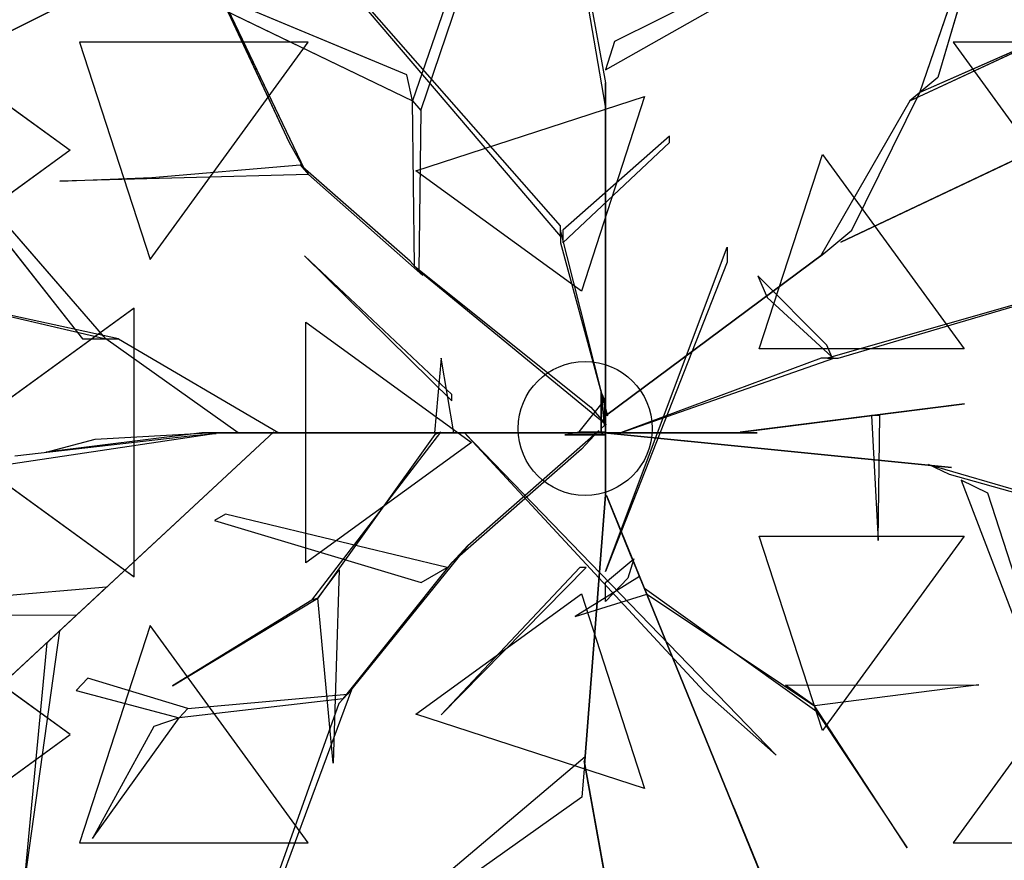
# Model space of a CAD drawing. Extents: x 22936 to 50368, y -4877 to 31080.
# Tile 529 of 601: x 49183 to 49376, y 6084 to 6248. Entities that reach past the tile are written whole.
import ezdxf

# ---------------------------------------------------------------- set-up
doc = ezdxf.new("R2010")
doc.units = 0
doc.layers.get('0').update_dxf_attribs({"linetype": 'CONTINUOUS'})
for name, color, linetype in [('00_TRACE_ARBRE', 3, 'CONTINUOUS'), ('00_TRACE_RDC', 241, 'CONTINUOUS'), ('08_AMENAGEMENTS_EXTERIEURS', 253, 'CONTINUOUS'), ('09_VEGETATION', 134, 'CONTINUOUS')]:
    doc.layers.add(name, color=color, linetype=linetype)

# ---------------------------------------------------------------- blocks, each defined once
blk = doc.blocks.new('TREE_GEOMETRIC_ROUND')
at = {"color": 7}
for p, q in [((659.8, 629.4, 4074.4), (845.8, 1171, 4367.3)), ((845.8, 1171, 4367.3), (695.2, 658.9, 4126.7)), ((-35.6, 1083.8, 3300.2), (43.9, 648.6, 2772)), ((-664.3, 1074, 5052.5), (-43.9, 347.3, 3886.1)), ((-43.9, 368.2, 3797.1), (-664.3, 1074, 5042)), ((43.9, 602.6, 2829.5), (-35.6, 1071.2, 3326.4)), ((-804.6, 1020.4, 3023), (-546, 478.3, 3253.2)), ((-575, 530.8, 3253.2), (-804.6, 1020.4, 3023)), ((-204.6, 990.2, 4205.1), (-334, 613, 3577.5)), ((-317.6, 594, 3608.8), (-191.1, 969.2, 4205.1)), ((-345.2, 664.2, 3650.7), (-1035.9, 952.1, 3577.5)), ((-1035.9, 952.1, 3577.5), (-334, 613, 3577.5)), ((440.3, 918.1, 4074.4), (61.4, 729.6, 2965.5)), ((43.9, 673.7, 2892.3), (432.8, 894.1, 4074.4)), ((504.8, 335.9, 3415.3), (1641.7, 875.3, 3593.2)), ((1641.7, 875.3, 3593.2), (504.8, 335.9, 3357.8)), ((640.5, 613.4, 4105.7), (950.7, 757.4, 4806.6)), ((950.7, 757.4, 4806.6), (659.8, 629.4, 4074.4)), ((-538.8, 728.2, 2392.4), (-987, 728.2, 2682.5)), ((-987, 728.2, 2682.5), (-848.5, 302, 2392.4)), ((-848.5, 302, 2392.4), (-538.8, 728.2, 2392.4)), ((61.4, 729.6, 2965.5), (43.9, 673.7, 2892.3)), ((725, 728.2, 5468.4), (1034.7, 302, 5468.4)), ((1173.2, 728.2, 5178.3), (725, 728.2, 5468.4)), ((-1424.8, 711.3, 4367.3), (-981.2, 146.5, 4126.7)), ((-935.2, 146.5, 4074.4), (-1424.8, 711.3, 4367.3)), ((-1225.9, 676.5, 4958.5), (-1005.2, 516.2, 5283)), ((-334, 613, 3577.5), (-345.2, 664.2, 3650.7)), ((695.2, 658.9, 4126.7), (659.8, 629.4, 4074.4)), ((43.9, 648.6, 2772), (43.9, 602.6, 2829.5)), ((43.9, 8.4, 1966.5), (43.9, 648.6, 2772)), ((-327.8, 475.9, 5644.3), (120.7, 621.6, 5644.3)), ((120.7, 621.6, 5644.3), (-3.3, 240.2, 5736.5)), ((526.6, 359.6, 3415.3), (659.8, 629.4, 4074.4)), ((659.8, 629.4, 4074.4), (640.5, 613.4, 4105.7)), ((-330.3, 289.4, 3300.2), (-334, 613, 3577.5)), ((-334, 613, 3577.5), (-317.6, 594, 3608.8)), ((43.9, 602.6, 2829.5), (43.9, -41.8, 1966.5)), ((640.5, 613.4, 4105.7), (465.5, 308.8, 3415.3)), ((-317.6, 594, 3608.8), (-322, 279.9, 3326.4)), ((169.5, 544, 4498), (-39.8, 359.9, 3797.1)), ((169.5, 531.4, 4498), (169.5, 544, 4498)), ((-546, 478.3, 3253.2), (-575, 530.8, 3253.2)), ((-39.8, 334.8, 3870.4), (169.5, 531.4, 4498)), ((-1005.2, 516.2, 5283), (-1319.9, 287.5, 5031.1)), ((345.4, 126.8, 5736.5), (469.4, 508.3, 5644.3)), ((469.4, 508.3, 5644.3), (746.6, 126.8, 5644.3)), ((-844.8, 462.9, 3300.2), (-554.3, 487.8, 3300.2)), ((-554.3, 487.8, 3300.2), (-537.8, 468.9, 3242.7)), ((-338.5, 298.9, 3315.9), (-554.3, 487.8, 3300.2)), ((-537.8, 468.9, 3242.7), (-1025.3, 456, 3284.6)), ((-537.8, 468.9, 3242.7), (-313.8, 270.5, 3242.7)), ((-3.3, 240.2, 5736.5), (-327.8, 475.9, 5644.3)), ((-1025.3, 456, 3284.6), (-844.8, 462.9, 3300.2)), ((-43.9, 347.3, 3886.1), (-43.9, 368.2, 3797.1)), ((-43.9, 359.9, 3797.1), (-43.9, 334.8, 3870.4)), ((48.1, -4.2, 2364), (-43.9, 359.9, 3797.1)), ((-39.8, 359.9, 3797.1), (-39.8, 334.8, 3870.4)), ((471.9, 314.1, 3415.3), (526.6, 359.6, 3415.3)), ((-43.9, 334.8, 3870.4), (48.1, -4.2, 2510.4)), ((504.8, 335.9, 3357.8), (504.8, 335.9, 3415.3)), ((-546.1, 309.6, 5523.2), (-257.3, 25.1, 4895.5)), ((-257.3, 37.7, 5010.6), (-546.1, 309.6, 5523.2)), ((43.9, -309.6, 4440.5), (282.4, 326.4, 5654)), ((43.9, -4.2, 2510.4), (471.9, 314.1, 3357.8)), ((471.9, 314.1, 3415.3), (43.9, -4.2, 2583.7)), ((282.4, 326.4, 5654), (282.4, 297.1, 5491.8)), ((465.5, 308.8, 3415.3), (471.9, 314.1, 3415.3)), ((471.9, 314.1, 3357.8), (471.9, 314.1, 3415.3)), ((1223.9, 322.2, 5052.5), (479.1, 108.8, 3886.1)), ((500, 108.8, 3797.1), (1223.9, 322.2, 5042)), ((-313.8, 270.5, 3242.7), (-338.5, 298.9, 3315.9)), ((-322, 279.9, 3326.4), (-330.3, 289.4, 3300.2)), ((-330.3, 289.4, 3300.2), (15, 12.8, 2772)), ((282.4, 297.1, 5491.8), (43.9, -309.6, 4513.7)), ((45.1, -22, 2829.5), (-322, 279.9, 3326.4)), ((342.6, 270.2, 4498), (360.8, 227.9, 4498)), ((477.9, 134.4, 3870.4), (342.6, 270.2, 4498)), ((-910.1, 146.5, 4105.7), (-1274.1, 226, 4806.6)), ((-1274.1, 226, 4806.6), (-935.2, 146.5, 4074.4)), ((360.8, 227.9, 4498), (487.8, 111.3, 3797.1)), ((-879.4, 207, 5468.4), (-1242, -56.5, 5178.3)), ((-879.4, -319.9, 5468.4), (-879.4, 207, 5468.4)), ((-543.3, -292.3, 5644.3), (-543.3, 179.3, 5644.3)), ((-543.3, 179.3, 5644.3), (-218.8, -56.5, 5736.5)), ((-981.2, 146.5, 4126.7), (-935.2, 146.5, 4074.4)), ((-935.2, 146.5, 4074.4), (-910.1, 146.5, 4105.7)), ((-675.8, -37.7, 3415.3), (-935.2, 146.5, 4074.4)), ((-910.1, 146.5, 4105.7), (-596.3, -37.7, 3415.3)), ((746.6, 126.8, 5644.3), (345.4, 126.8, 5736.5)), ((487.8, 111.3, 3797.1), (477.9, 134.4, 3870.4)), ((-278.3, 108.8, 5612.1), (-290.8, -37.7, 4456.2)), ((-253.2, -37.7, 4456.2), (-278.3, 108.8, 5612.1)), ((73.2, -37.7, 2364), (491.7, 108.8, 3797.1)), ((466.6, 108.8, 3870.4), (73.2, -37.7, 2510.4)), ((491.7, 108.8, 3797.1), (466.6, 108.8, 3870.4)), ((479.1, 108.8, 3886.1), (500, 108.8, 3797.1)), ((35.6, -29.3), (35.6, 41.8)), ((35.6, 41.8), (35.6, 20.9, 1893.2)), ((35.6, 41.8), (42, 27.1, 2791.2)), ((-257.3, 25.1, 4895.5), (-257.3, 37.7, 5010.6)), ((42, 27.1, 2791.2), (-8.3, -35.6, 2791.2)), ((35.6, 20.9, 1893.2), (35.6, -29.3, 1893.2)), ((35.6, -37.7, 1966.5), (35.6, 20.9, 1893.2)), ((35.6, 20.9, 1893.2), (35.6, -16.7, 2437.2)), ((42, 27.1, 2791.2), (42, -23.1, 2791.2)), ((747.6, 19.4, 5507.5), (307.6, -36.3, 4586.9)), ((340.8, -32.1, 4498), (747.6, 19.4, 5507.5)), ((15, 12.8, 2772), (45.1, -22, 2829.5)), ((43.9, -4.2, 2510.4), (43.9, 16.7, 2039.7)), ((43.9, 16.7, 2039.7), (43.9, -41.8, 1966.5)), ((43.9, -41.8, 1966.5), (43.9, 8.4, 1966.5)), ((35.6, -16.7, 2437.2), (35.6, -37.7, 1966.5)), ((43.9, -62.8, 2437.2), (43.9, -4.2, 2510.4)), ((43.9, -4.2, 2510.4), (43.9, -159, 3007.3)), ((43.9, -4.2, 2583.7), (43.9, -4.2, 2510.4)), ((48.1, -4.2, 2510.4), (48.1, -4.2, 2364)), ((581.4, -3.9, 5214.6), (565.4, -3.9, 5099.5)), ((565.4, -3.9, 5099.5), (578, -248.8, 5549.4)), ((578, -248.8, 5549.4), (581.4, -3.9, 5214.6)), ((-605.7, -35.6, 3415.3), (-1326.3, -704.7, 3593.2)), ((-1326.3, -704.7, 3593.2), (-605.7, -35.6, 3357.8)), ((-746.9, -37.7, 4335.9), (-1052.4, -75.3, 5099.5)), ((-956.1, -50.2, 4937.4), (-734.4, -37.7, 4383)), ((-746.9, -37.7, 4335.9), (-232.2, -37.7, 3839)), ((-734.4, -37.7, 4383), (-746.9, -37.7, 4335.9)), ((-207.1, -37.7, 3886.1), (-734.4, -37.7, 4383)), ((-604.6, -37.7, 3415.3), (-675.8, -37.7, 3415.3)), ((-605.7, -35.6, 3357.8), (-605.7, -35.6, 3415.3)), ((-604.6, -37.7, 3357.8), (-604.6, -37.7, 3415.3)), ((-81.6, -37.7, 2934.1), (-604.6, -37.7, 3357.8)), ((-604.6, -37.7, 3415.3), (-81.6, -37.7, 3007.3)), ((-596.3, -37.7, 3415.3), (-604.6, -37.7, 3415.3)), ((-531.7, -365.8, 4848.5), (-278.5, -36.2, 4456.2)), ((-290.8, -37.7, 4456.2), (-253.2, -37.7, 4456.2)), ((-244.8, -37.7, 3959.3), (-290.8, -37.7, 4456.2)), ((-278.5, -36.2, 4456.2), (-290.3, -40.6, 4571.3)), ((-253.2, -37.7, 4456.2), (-207.1, -37.7, 3886.1)), ((-207.1, -37.7, 3886.1), (-244.8, -37.7, 3959.3)), ((-140.2, -37.7, 3064.9), (-232.2, -37.7, 3839)), ((-232.2, -37.7, 3839), (-207.1, -37.7, 3886.1)), ((-232.2, -37.7, 4440.5), (378.7, -669.5, 5654)), ((236.4, -544, 5491.8), (-232.2, -37.7, 4513.7)), ((-232.2, -37.7, 4513.7), (-232.2, -37.7, 4440.5)), ((-225.6, -258.5, 2358.4), (31.1, -33, 1966.5)), ((-207.1, -37.7, 3886.1), (-81.6, -37.7, 3007.3)), ((-81.6, -37.7, 3007.3), (-140.2, -37.7, 3064.9)), ((-81.6, -37.7, 3007.3), (-81.6, -37.7, 2934.1)), ((73.2, -37.7, 2510.4), (-81.6, -37.7, 3007.3)), ((-81.6, -37.7, 2934.1), (14.6, -37.7, 2437.2)), ((-35.6, -41.8), (-8.3, -35.6, 2791.2)), ((-8.3, -35.6, 2791.2), (42, -35.6, 2791.2)), ((31.1, -33, 1966.5), (-3.2, -69.7, 1966.5)), ((35.6, -37.7, 1966.5), (14.6, -37.7, 2437.2)), ((14.6, -37.7, 2437.2), (73.2, -37.7, 2510.4)), ((35.1, -36.7, 1966.5), (85, -41.7, 1966.5)), ((676.3, -100.8, 2829.5), (35.1, -36.7, 1966.5)), ((42, -23.1, 2791.2), (35.6, -29.3)), ((35.6, -29.3, 1893.2), (35.6, -29.3)), ((42, -35.6, 2791.2), (35.6, -41.8)), ((94.1, -37.7, 2039.7), (35.6, -37.7, 1966.5)), ((73.2, -37.7, 2510.4), (73.2, -37.7, 2364)), ((73.2, -37.7, 2510.4), (94.1, -37.7, 2039.7)), ((85.8, -37.7, 5481.4), (295, -37.7, 4498)), ((85.8, -37.7, 5669.7), (85.8, -37.7, 5481.4)), ((341, -37.7, 4498), (85.8, -37.7, 5669.7)), ((295, -37.7, 4498), (341, -37.7, 4498)), ((307.6, -36.3, 4586.9), (340.8, -32.1, 4498)), ((-719.1, -39, 4325.4), (-1364, -135.5, 4586.9)), ((-1242, -56.5, 5178.3), (-879.4, -319.9, 5468.4)), ((-1113.8, -82.4, 4555.6), (-765, -42.5, 4398.6)), ((-1052.4, -75.3, 5099.5), (-956.1, -50.2, 4937.4)), ((-765, -42.5, 4398.6), (-719.1, -39, 4325.4)), ((-218.8, -56.5, 5736.5), (-543.3, -292.3, 5644.3)), ((-290.3, -40.6, 4571.3), (-519.9, -361.5, 4906)), ((-35.6, -41.8), (-14.6, -41.8, 1893.2)), ((35.6, -41.8), (-35.6, -41.8)), ((-14.6, -41.8, 1893.2), (-35.6, -41.8, 2364)), ((-35.6, -41.8, 2364), (23, -41.8, 2437.2)), ((-14.6, -41.8, 1893.2), (35.6, -41.8, 1893.2)), ((43.9, -41.8, 1966.5), (-14.6, -41.8, 1893.2)), ((23, -41.8, 2437.2), (43.9, -41.8, 1966.5)), ((35.6, -41.8, 1893.2), (35.6, -41.8)), ((43.9, -41.8, 1966.5), (43.9, -62.8, 2437.2)), ((85, -41.7, 1966.5), (722.1, -105.4, 2772)), ((-3.2, -69.7, 1966.5), (-257, -292.1, 2300.8)), ((43.9, -159, 2934.1), (43.9, -62.8, 2437.2)), ((722.1, -105.4, 2772), (676.3, -100.8, 2829.5)), ((718.1, -119.5, 2772), (676.7, -99.4, 2829.5)), ((676.7, -99.4, 2829.5), (1132.9, -232.9, 3326.4)), ((1144.2, -238.3, 3300.2), (718.1, -119.5, 2772)), ((740.6, -130.5, 2892.3), (900.6, -547.9, 4074.4)), ((793.3, -156.1, 2965.5), (740.6, -130.5, 2892.3)), ((43.9, -159, 2934.1), (3.3, -680.5, 3357.8)), ((3.3, -680.5, 3415.3), (43.9, -159, 3007.3)), ((43.9, -159, 3007.3), (43.9, -159, 2934.1)), ((93.2, -276.5, 3886.1), (45.8, -160.3, 3007.3)), ((45.8, -160.3, 3007.3), (68, -214.5, 3064.9)), ((923.2, -558.9, 4074.4), (793.3, -156.1, 2965.5)), ((-700.7, -197, 3117.4), (-722.5, -209.4, 3117.4)), ((-722.5, -209.4, 3117.4), (-317.1, -330.7, 2494.4)), ((-266.1, -301.8, 2421.1), (-700.7, -197, 3117.4)), ((68, -214.5, 3064.9), (102.7, -299.8, 3839)), ((345.4, -239.8, 5736.5), (746.6, -239.8, 5644.3)), ((469.4, -621.3, 5644.3), (345.4, -239.8, 5736.5)), ((746.6, -239.8, 5644.3), (469.4, -621.3, 5644.3)), ((-225.6, -258.5, 2358.4), (-461.5, -550, 2855.3)), ((-257, -292.1, 2300.8), (-225.6, -258.5, 2358.4)), ((43.9, -330.6, 4456.2), (99.4, -284.5, 3886.1)), ((99.4, -284.5, 3886.1), (87.5, -322.2, 3959.3)), ((102.7, -299.8, 3839), (93.2, -276.5, 3886.1)), ((93.2, -276.5, 3886.1), (292.4, -764.7, 4383)), ((-519.9, -361.5, 4895.5), (-477.9, -305.9, 4848.5)), ((-477.9, -305.9, 4848.5), (-489.9, -684.9, 5361.1)), ((-470.1, -559.2, 2829.1), (-257, -292.1, 2300.8)), ((-317.1, -330.7, 2494.4), (-266.1, -301.8, 2421.1)), ((-6.3, -301.3, 5010.6), (-278.3, -590, 5523.2)), ((-278.3, -590, 5523.2), (6.3, -301.3, 4895.5)), ((6.3, -301.3, 4895.5), (-6.3, -301.3, 5010.6)), ((297.1, -776.3, 4335.9), (102.7, -299.8, 3839)), ((110.6, -319.1, 4456.2), (-15.5, -397.7, 5612.1)), ((43.9, -309.6, 4513.7), (43.9, -309.6, 4440.5)), ((87.5, -322.2, 3959.3), (43.9, -368.2, 4456.2)), ((120.1, -342.4, 4456.2), (110.6, -319.1, 4456.2)), ((-933.8, -340.2, 3462.4), (-1596.1, -395.6, 3357.8)), ((-992.1, -394.3, 3488.5), (-933.8, -340.2, 3462.4)), ((43.9, -368.2, 4456.2), (43.9, -330.6, 4456.2)), ((120.1, -342.4, 4456.2), (124.8, -354, 4571.3)), ((124.8, -354, 4456.2), (120.1, -342.4, 4456.2)), ((458.2, -584.1, 4848.5), (120.1, -342.4, 4456.2)), ((-804.4, -533.2, 5246), (-519.9, -361.5, 4906)), ((-531.7, -365.8, 4848.5), (-804.4, -533.2, 5246)), ((-519.9, -361.5, 4906), (-531.7, -365.8, 4848.5)), ((-489.9, -684.9, 5361.1), (-519.9, -361.5, 4895.5)), ((-327.8, -588.9, 5644.3), (-3.3, -353.1, 5736.5)), ((-15.5, -397.7, 5612.1), (124.8, -354, 4456.2)), ((-3.3, -353.1, 5736.5), (120.7, -734.6, 5644.3)), ((124.8, -354, 4571.3), (453.5, -572.4, 4906)), ((-1345.6, -396.4, 3431), (-992.1, -394.3, 3488.5)), ((-1005.2, -629.1, 5283), (-1319.9, -400.4, 5031.1)), ((-848.5, -415, 2392.4), (-987, -841.2, 2682.5)), ((-538.8, -841.2, 2392.4), (-848.5, -415, 2392.4)), ((1034.7, -415, 5468.4), (725, -841.2, 5468.4)), ((-1025.8, -425.7, 3546.1), (-1094.1, -911.7, 4205.1)), ((-1050.3, -449.3, 3561.8), (-1025.8, -425.7, 3546.1)), ((-1094.1, -911.7, 4205.1), (-1050.3, -449.3, 3561.8)), ((-970.7, -518.1, 3734), (-993.6, -542.5, 3734)), ((-774.4, -578.1, 3137.7), (-970.7, -518.1, 3734)), ((396.5, -532.4, 4848.5), (775.7, -531.4, 5361.1)), ((453.5, -572.4, 4895.5), (396.5, -532.4, 4848.5)), ((775.7, -531.4, 5361.1), (453.5, -572.4, 4895.5)), ((-993.6, -542.5, 3734), (-791.6, -596.4, 3106.3)), ((-470.1, -559.2, 2829.1), (-791.6, -596.4, 3106.3)), ((-774.4, -578.1, 3137.7), (-461.5, -550, 2855.3)), ((-603.6, -946.7, 2786.3), (-453, -540.8, 2771.6)), ((-453, -540.8, 2771.6), (-478.7, -568.3, 2844.8)), ((-461.5, -550, 2855.3), (-470.1, -559.2, 2829.1)), ((378.7, -669.5, 5654), (236.4, -544, 5491.8)), ((-791.6, -596.4, 3106.3), (-774.4, -578.1, 3137.7)), ((-478.7, -568.3, 2844.8), (-620.7, -965, 2843.8)), ((634.8, -851, 5246), (453.5, -572.4, 4906)), ((453.5, -572.4, 4906), (458.2, -584.1, 4848.5)), ((-961.2, -832.7, 3238.8), (-791.6, -596.4, 3106.3)), ((-791.6, -596.4, 3106.3), (-841.4, -612.9, 3179.5)), ((120.7, -734.6, 5644.3), (-327.8, -588.9, 5644.3)), ((458.2, -584.1, 4848.5), (634.8, -851, 5246)), ((-841.4, -612.9, 3179.5), (-961.2, -832.7, 3238.8)), ((-1225.9, -789.5, 4958.5), (-1005.2, -629.1, 5283)), ((-373.5, -991.1, 4105.7), (4, -672.1, 3415.3)), ((4, -672.1, 3415.3), (3.3, -680.5, 3415.3)), ((3.3, -680.5, 3415.3), (-2.2, -751.4, 3415.3)), ((176, -1648.4, 3593.2), (2.2, -680.5, 3357.8)), ((2.2, -680.5, 3357.8), (2.2, -680.5, 3415.3)), ((2.2, -680.5, 3415.3), (176, -1648.4, 3593.2)), ((3.3, -680.5, 3357.8), (3.3, -680.5, 3415.3)), ((-2.2, -751.4, 3415.3), (-375.4, -1016.1, 4074.4)), ((292.4, -764.7, 4383), (297.1, -776.3, 4335.9)), ((376.1, -970, 4937.4), (292.4, -764.7, 4383)), ((297.1, -776.3, 4325.4), (543.6, -1380.7, 4586.9)), ((314.5, -818.9, 4398.6), (297.1, -776.3, 4325.4)), ((297.1, -776.3, 4335.9), (412.5, -1059.2, 5099.5)), ((447.2, -1144.4, 4555.6), (314.5, -818.9, 4398.6)), ((-987, -841.2, 2682.5), (-538.8, -841.2, 2392.4)), ((725, -841.2, 5468.4), (1173.2, -841.2, 5178.3))]:
    blk.add_line(p, q, dxfattribs=at)
mesh = blk.add_polyface(dxfattribs=at)
corners = [(845.8, 1171, 4367.3), (695.2, 658.9, 4126.7), (659.8, 629.4, 4074.4)]
mesh.append_faces([[corners[k] for k in face] for face in [(0, 1, 2)]], dxfattribs={"color": 7})
mesh = blk.add_polyface(dxfattribs=at)
corners = [(-804.6, 1020.4, 3023), (-546, 478.3, 3253.2), (-575, 530.8, 3253.2)]
mesh.append_faces([[corners[k] for k in face] for face in [(0, 1, 2)]], dxfattribs={"color": 7})
mesh = blk.add_polyface(dxfattribs=at)
corners = [(-345.2, 664.2, 3650.7), (-1035.9, 952.1, 3577.5), (-334, 613, 3577.5)]
mesh.append_faces([[corners[k] for k in face] for face in [(0, 1, 2)]], dxfattribs={"color": 7})
mesh = blk.add_polyface(dxfattribs=at)
corners = [(1641.7, 875.3, 3593.2), (504.8, 335.9, 3357.8), (504.8, 335.9, 3415.3)]
mesh.append_faces([[corners[k] for k in face] for face in [(0, 1, 2)]], dxfattribs={"color": 7})
mesh = blk.add_polyface(dxfattribs=at)
corners = [(950.7, 757.4, 4806.6), (659.8, 629.4, 4074.4), (640.5, 613.4, 4105.7)]
mesh.append_faces([[corners[k] for k in face] for face in [(0, 1, 2)]], dxfattribs={"color": 7})
mesh = blk.add_polyface(dxfattribs=at)
corners = [(-538.8, 728.2, 2392.4), (-987, 728.2, 2682.5), (-848.5, 302, 2392.4)]
mesh.append_faces([[corners[k] for k in face] for face in [(0, 1, 2)]], dxfattribs={"color": 7})
mesh = blk.add_polyface(dxfattribs=at)
corners = [(1173.2, 728.2, 5178.3), (725, 728.2, 5468.4), (1034.7, 302, 5468.4)]
mesh.append_faces([[corners[k] for k in face] for face in [(0, 1, 2)]], dxfattribs={"color": 7})
mesh = blk.add_polyface(dxfattribs=at)
corners = [(-1424.8, 711.3, 4367.3), (-981.2, 146.5, 4126.7), (-935.2, 146.5, 4074.4)]
mesh.append_faces([[corners[k] for k in face] for face in [(0, 1, 2)]], dxfattribs={"color": 7})
mesh = blk.add_polyface(dxfattribs=at)
corners = [(-1225.9, 676.5, 4958.5), (-1005.2, 516.2, 5283), (-1319.9, 287.5, 5031.1)]
mesh.append_faces([[corners[k] for k in face] for face in [(0, 1, 2)]], dxfattribs={"color": 7})
mesh = blk.add_polyface(dxfattribs=at)
corners = [(43.9, 8.4, 1966.5), (43.9, 602.6, 2829.5), (43.9, -41.8, 1966.5), (43.9, 648.6, 2772)]
mesh.append_faces([[corners[k] for k in face] for face in [(0, 1, 2), (1, 0, 3)]], dxfattribs={"vtx0": -1, "color": 7})
mesh = blk.add_polyface(dxfattribs=at)
corners = [(120.7, 621.6, 5644.3), (-3.3, 240.2, 5736.5), (-327.8, 475.9, 5644.3)]
mesh.append_faces([[corners[k] for k in face] for face in [(0, 1, 2)]], dxfattribs={"color": 7})
mesh = blk.add_polyface(dxfattribs=at)
corners = [(746.6, 126.8, 5644.3), (345.4, 126.8, 5736.5), (469.4, 508.3, 5644.3)]
mesh.append_faces([[corners[k] for k in face] for face in [(0, 1, 2)]], dxfattribs={"color": 7})
mesh = blk.add_polyface(dxfattribs=at)
corners = [(-546.1, 309.6, 5523.2), (-257.3, 25.1, 4895.5), (-257.3, 37.7, 5010.6)]
mesh.append_faces([[corners[k] for k in face] for face in [(0, 1, 2)]], dxfattribs={"color": 7})
mesh = blk.add_polyface(dxfattribs=at)
corners = [(471.9, 314.1, 3357.8), (43.9, -4.2, 2583.7), (43.9, -4.2, 2510.4), (471.9, 314.1, 3415.3)]
mesh.append_faces([[corners[k] for k in face] for face in [(0, 1, 2), (1, 0, 3)]], dxfattribs={"vtx0": -1, "color": 7})
mesh = blk.add_polyface(dxfattribs=at)
corners = [(-1274.1, 226, 4806.6), (-935.2, 146.5, 4074.4), (-910.1, 146.5, 4105.7)]
mesh.append_faces([[corners[k] for k in face] for face in [(0, 1, 2)]], dxfattribs={"color": 7})
mesh = blk.add_polyface(dxfattribs=at)
corners = [(-879.4, 207, 5468.4), (-1242, -56.5, 5178.3), (-879.4, -319.9, 5468.4)]
mesh.append_faces([[corners[k] for k in face] for face in [(0, 1, 2)]], dxfattribs={"color": 7})
mesh = blk.add_polyface(dxfattribs=at)
corners = [(-218.8, -56.5, 5736.5), (-543.3, -292.3, 5644.3), (-543.3, 179.3, 5644.3)]
mesh.append_faces([[corners[k] for k in face] for face in [(0, 1, 2)]], dxfattribs={"color": 7})
mesh = blk.add_polyface(dxfattribs=at)
corners = [(-278.3, 108.8, 5612.1), (-290.8, -37.7, 4456.2), (-253.2, -37.7, 4456.2)]
mesh.append_faces([[corners[k] for k in face] for face in [(0, 1, 2)]], dxfattribs={"color": 7})
mesh = blk.add_polyface(dxfattribs=at)
corners = [(35.6, 41.8), (35.6, -29.3, 1893.2), (35.6, -29.3), (35.6, 20.9, 1893.2)]
mesh.append_faces([[corners[k] for k in face] for face in [(0, 1, 2), (1, 0, 3)]], dxfattribs={"vtx0": -1, "color": 7})
mesh = blk.add_polyface(dxfattribs=at)
corners = [(35.6, 41.8), (42, -23.1, 2791.2), (35.6, -29.3), (42, 27.1, 2791.2)]
mesh.append_faces([[corners[k] for k in face] for face in [(0, 1, 2), (1, 0, 3)]], dxfattribs={"vtx0": -1, "color": 7})
mesh = blk.add_polyface(dxfattribs=at)
corners = [(35.6, 20.9, 1893.2), (35.6, -16.7, 2437.2), (35.6, -37.7, 1966.5)]
mesh.append_faces([[corners[k] for k in face] for face in [(0, 1, 2)]], dxfattribs={"color": 7})
mesh = blk.add_polyface(dxfattribs=at)
corners = [(747.6, 19.4, 5507.5), (307.6, -36.3, 4586.9), (340.8, -32.1, 4498)]
mesh.append_faces([[corners[k] for k in face] for face in [(0, 1, 2)]], dxfattribs={"color": 7})
mesh = blk.add_polyface(dxfattribs=at)
corners = [(43.9, -4.2, 2510.4), (43.9, -41.8, 1966.5), (43.9, -62.8, 2437.2), (43.9, 16.7, 2039.7)]
mesh.append_faces([[corners[k] for k in face] for face in [(0, 1, 2), (1, 0, 3)]], dxfattribs={"vtx0": -1, "color": 7})
mesh = blk.add_polyface(dxfattribs=at)
corners = [(43.9, -62.8, 2437.2), (43.9, -159, 3007.3), (43.9, -159, 2934.1), (43.9, -4.2, 2510.4)]
mesh.append_faces([[corners[k] for k in face] for face in [(0, 1, 2), (1, 0, 3)]], dxfattribs={"vtx0": -1, "color": 7})
mesh = blk.add_polyface(dxfattribs=at)
corners = [(565.4, -3.9, 5099.5), (578, -248.8, 5549.4), (581.4, -3.9, 5214.6)]
mesh.append_faces([[corners[k] for k in face] for face in [(0, 1, 2)]], dxfattribs={"color": 7})
mesh = blk.add_polyface(dxfattribs=at)
corners = [(-1326.3, -704.7, 3593.2), (-605.7, -35.6, 3357.8), (-605.7, -35.6, 3415.3)]
mesh.append_faces([[corners[k] for k in face] for face in [(0, 1, 2)]], dxfattribs={"color": 7})
mesh = blk.add_polyface(dxfattribs=at)
corners = [(-207.1, -37.7, 3886.1), (-746.9, -37.7, 4335.9), (-232.2, -37.7, 3839), (-734.4, -37.7, 4383)]
mesh.append_faces([[corners[k] for k in face] for face in [(0, 1, 2), (1, 0, 3)]], dxfattribs={"vtx0": -1, "color": 7})
mesh = blk.add_polyface(dxfattribs=at)
corners = [(-604.6, -37.7, 3357.8), (-81.6, -37.7, 3007.3), (-81.6, -37.7, 2934.1), (-604.6, -37.7, 3415.3)]
mesh.append_faces([[corners[k] for k in face] for face in [(0, 1, 2), (1, 0, 3)]], dxfattribs={"vtx0": -1, "color": 7})
mesh = blk.add_polyface(dxfattribs=at)
corners = [(-244.8, -37.7, 3959.3), (-253.2, -37.7, 4456.2), (-207.1, -37.7, 3886.1), (-290.8, -37.7, 4456.2)]
mesh.append_faces([[corners[k] for k in face] for face in [(0, 1, 2), (1, 0, 3)]], dxfattribs={"vtx0": -1, "color": 7})
mesh = blk.add_polyface(dxfattribs=at)
corners = [(-140.2, -37.7, 3064.9), (-207.1, -37.7, 3886.1), (-81.6, -37.7, 3007.3), (-232.2, -37.7, 3839)]
mesh.append_faces([[corners[k] for k in face] for face in [(0, 1, 2), (1, 0, 3)]], dxfattribs={"vtx0": -1, "color": 7})
mesh = blk.add_polyface(dxfattribs=at)
corners = [(73.2, -37.7, 2510.4), (-81.6, -37.7, 2934.1), (14.6, -37.7, 2437.2), (-81.6, -37.7, 3007.3)]
mesh.append_faces([[corners[k] for k in face] for face in [(0, 1, 2), (1, 0, 3)]], dxfattribs={"vtx0": -1, "color": 7})
mesh = blk.add_polyface(dxfattribs=at)
corners = [(14.6, -37.7, 2437.2), (94.1, -37.7, 2039.7), (35.6, -37.7, 1966.5), (73.2, -37.7, 2510.4)]
mesh.append_faces([[corners[k] for k in face] for face in [(0, 1, 2), (1, 0, 3)]], dxfattribs={"vtx0": -1, "color": 7})
mesh = blk.add_polyface(dxfattribs=at)
corners = [(722.1, -105.4, 2772), (35.1, -36.7, 1966.5), (85, -41.7, 1966.5), (676.3, -100.8, 2829.5)]
mesh.append_faces([[corners[k] for k in face] for face in [(0, 1, 2), (1, 0, 3)]], dxfattribs={"vtx0": -1, "color": 7})
mesh = blk.add_polyface(dxfattribs=at)
corners = [(85.8, -37.7, 5669.7), (295, -37.7, 4498), (341, -37.7, 4498), (85.8, -37.7, 5481.4)]
mesh.append_faces([[corners[k] for k in face] for face in [(0, 1, 2), (1, 0, 3)]], dxfattribs={"vtx0": -1, "color": 7})
mesh = blk.add_polyface(dxfattribs=at)
corners = [(-35.6, -41.8, 2364), (43.9, -41.8, 1966.5), (-14.6, -41.8, 1893.2), (23, -41.8, 2437.2)]
mesh.append_faces([[corners[k] for k in face] for face in [(0, 1, 2), (1, 0, 3)]], dxfattribs={"vtx0": -1, "color": 7})
mesh = blk.add_polyface(dxfattribs=at)
corners = [(-14.6, -41.8, 1893.2), (35.6, -41.8), (-35.6, -41.8), (35.6, -41.8, 1893.2)]
mesh.append_faces([[corners[k] for k in face] for face in [(0, 1, 2), (1, 0, 3)]], dxfattribs={"vtx0": -1, "color": 7})
mesh = blk.add_polyface(dxfattribs=at)
corners = [(43.9, -159, 3007.3), (3.3, -680.5, 3357.8), (3.3, -680.5, 3415.3), (43.9, -159, 2934.1)]
mesh.append_faces([[corners[k] for k in face] for face in [(0, 1, 2), (1, 0, 3)]], dxfattribs={"vtx0": -1, "color": 7})
mesh = blk.add_polyface(dxfattribs=at)
corners = [(93.2, -276.5, 3886.1), (68, -214.5, 3064.9), (102.7, -299.8, 3839), (45.8, -160.3, 3007.3)]
mesh.append_faces([[corners[k] for k in face] for face in [(0, 1, 2), (1, 0, 3)]], dxfattribs={"vtx0": -1, "color": 7})
mesh = blk.add_polyface(dxfattribs=at)
corners = [(746.6, -239.8, 5644.3), (469.4, -621.3, 5644.3), (345.4, -239.8, 5736.5)]
mesh.append_faces([[corners[k] for k in face] for face in [(0, 1, 2)]], dxfattribs={"color": 7})
mesh = blk.add_polyface(dxfattribs=at)
corners = [(102.7, -299.8, 3839), (292.4, -764.7, 4383), (297.1, -776.3, 4335.9), (93.2, -276.5, 3886.1)]
mesh.append_faces([[corners[k] for k in face] for face in [(0, 1, 2), (1, 0, 3)]], dxfattribs={"vtx0": -1, "color": 7})
mesh = blk.add_polyface(dxfattribs=at)
corners = [(-489.9, -684.9, 5361.1), (-519.9, -361.5, 4895.5), (-477.9, -305.9, 4848.5)]
mesh.append_faces([[corners[k] for k in face] for face in [(0, 1, 2)]], dxfattribs={"color": 7})
mesh = blk.add_polyface(dxfattribs=at)
corners = [(-6.3, -301.3, 5010.6), (-278.3, -590, 5523.2), (6.3, -301.3, 4895.5)]
mesh.append_faces([[corners[k] for k in face] for face in [(0, 1, 2)]], dxfattribs={"color": 7})
mesh = blk.add_polyface(dxfattribs=at)
corners = [(124.8, -354, 4456.2), (110.6, -319.1, 4456.2), (-15.5, -397.7, 5612.1), (120.1, -342.4, 4456.2)]
mesh.append_faces([[corners[k] for k in face] for face in [(0, 1, 2), (1, 0, 3)]], dxfattribs={"vtx0": -1, "color": 7})
mesh = blk.add_polyface(dxfattribs=at)
corners = [(-804.4, -533.2, 5246), (-519.9, -361.5, 4906), (-531.7, -365.8, 4848.5)]
mesh.append_faces([[corners[k] for k in face] for face in [(0, 1, 2)]], dxfattribs={"color": 7})
mesh = blk.add_polyface(dxfattribs=at)
corners = [(120.7, -734.6, 5644.3), (-327.8, -588.9, 5644.3), (-3.3, -353.1, 5736.5)]
mesh.append_faces([[corners[k] for k in face] for face in [(0, 1, 2)]], dxfattribs={"color": 7})
mesh = blk.add_polyface(dxfattribs=at)
corners = [(-1319.9, -400.4, 5031.1), (-1225.9, -789.5, 4958.5), (-1005.2, -629.1, 5283)]
mesh.append_faces([[corners[k] for k in face] for face in [(0, 1, 2)]], dxfattribs={"color": 7})
mesh = blk.add_polyface(dxfattribs=at)
corners = [(-538.8, -841.2, 2392.4), (-848.5, -415, 2392.4), (-987, -841.2, 2682.5)]
mesh.append_faces([[corners[k] for k in face] for face in [(0, 1, 2)]], dxfattribs={"color": 7})
mesh = blk.add_polyface(dxfattribs=at)
corners = [(1173.2, -841.2, 5178.3), (1034.7, -415, 5468.4), (725, -841.2, 5468.4)]
mesh.append_faces([[corners[k] for k in face] for face in [(0, 1, 2)]], dxfattribs={"color": 7})
mesh = blk.add_polyface(dxfattribs=at)
corners = [(-1094.1, -911.7, 4205.1), (-1050.3, -449.3, 3561.8), (-1025.8, -425.7, 3546.1)]
mesh.append_faces([[corners[k] for k in face] for face in [(0, 1, 2)]], dxfattribs={"color": 7})
mesh = blk.add_polyface(dxfattribs=at)
corners = [(775.7, -531.4, 5361.1), (453.5, -572.4, 4895.5), (396.5, -532.4, 4848.5)]
mesh.append_faces([[corners[k] for k in face] for face in [(0, 1, 2)]], dxfattribs={"color": 7})
mesh = blk.add_polyface(dxfattribs=at)
corners = [(453.5, -572.4, 4906), (458.2, -584.1, 4848.5), (634.8, -851, 5246)]
mesh.append_faces([[corners[k] for k in face] for face in [(0, 1, 2)]], dxfattribs={"color": 7})
mesh = blk.add_polyface(dxfattribs=at)
corners = [(-791.6, -596.4, 3106.3), (-841.4, -612.9, 3179.5), (-961.2, -832.7, 3238.8)]
mesh.append_faces([[corners[k] for k in face] for face in [(0, 1, 2)]], dxfattribs={"color": 7})
mesh = blk.add_polyface(dxfattribs=at)
corners = [(2.2, -680.5, 3415.3), (176, -1648.4, 3593.2), (2.2, -680.5, 3357.8)]
mesh.append_faces([[corners[k] for k in face] for face in [(0, 1, 2)]], dxfattribs={"color": 7})
mesh = blk.add_polyface(dxfattribs=at)
corners = [(376.1, -970, 4937.4), (297.1, -776.3, 4335.9), (412.5, -1059.2, 5099.5), (292.4, -764.7, 4383)]
mesh.append_faces([[corners[k] for k in face] for face in [(0, 1, 2), (1, 0, 3)]], dxfattribs={"vtx0": -1, "color": 7})
mesh = blk.add_polyface(dxfattribs=at)
corners = [(447.2, -1144.4, 4555.6), (297.1, -776.3, 4325.4), (543.6, -1380.7, 4586.9), (314.5, -818.9, 4398.6)]
mesh.append_faces([[corners[k] for k in face] for face in [(0, 1, 2), (1, 0, 3)]], dxfattribs={"vtx0": -1, "color": 7})
blk = doc.blocks.new('ARBRE_SIMPLE')
for radius in [250, 17.5]:
    blk.add_circle((0, 0), radius)
blk = doc.blocks.new('GROUPER_1')
at = {"layer": '00_TRACE_ARBRE', "xscale": 0.75, "yscale": 0.75, "zscale": 0.75, "rotation": 10.53798942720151}
blk.add_blockref('ARBRE_SIMPLE', (7679.28, 6779.53), dxfattribs=at)
blk = doc.blocks.new('GROUPER_2')
at = {"layer": '00_TRACE_RDC'}
blk.add_blockref('GROUPER_1', (12098.99, 4265.72), dxfattribs=at)
blk = doc.blocks.new('GROUPER_17')
at = {"layer": '08_AMENAGEMENTS_EXTERIEURS'}
mesh = blk.add_polyface(dxfattribs=at)
corners = [(16.45, 1860.4), (0, 1328), (0, 1844.55), (1795, 1328), (33.02, 1876.27), (49.71, 1892.12), (66.55, 1907.89), (83.55, 1923.55), (100.74, 1939.04), (118.11, 1954.33), (135.7, 1969.37), (153.53, 1984.11), (171.6, 1998.5), (189.93, 2012.5), (208.55, 2026.07), (227.46, 2039.16), (246.69, 2051.72), (266.25, 2063.72), (286.11, 2075.18), (306.26, 2086.08), (326.69, 2096.46), (347.37, 2106.3), (368.28, 2115.64), (389.4, 2124.46), (410.72, 2132.79), (432.21, 2140.64), (453.87, 2148), (475.66, 2154.9), (497.57, 2161.34), (519.59, 2167.33), (541.68, 2172.89), (563.84, 2178.01), (586.04, 2182.71), (608.27, 2187), (630.51, 2190.89), (652.73, 2194.39), (674.92, 2197.5), (697.06, 2200.25), (719.14, 2202.62), (741.15, 2204.62), (763.1, 2206.23), (785, 2207.43), (806.84, 2208.22), (828.63, 2208.57), (850.38, 2208.48), (872.08, 2207.93), (893.75, 2206.9), (915.39, 2205.39), (936.99, 2203.38), (958.57, 2200.86), (980.13, 2197.81), (1001.67, 2194.22), (1023.19, 2190.07), (1044.71, 2185.36), (1066.22, 2180.06), (1087.73, 2174.17), (1109.23, 2167.67), (1130.75, 2160.55), (1152.27, 2152.79), (1173.81, 2144.38), (1195.36, 2135.31), (1216.93, 2125.59), (1238.5, 2115.38), (1260.06, 2104.88), (1281.58, 2094.27), (1303.04, 2083.75), (1324.43, 2073.52), (1345.72, 2063.77), (1366.89, 2054.69), (1387.93, 2046.48), (1408.82, 2039.32), (1429.54, 2033.42), (1450.06, 2028.98), (1470.36, 2026.17), (1490.44, 2025.2), (1510.26, 2026.26), (1529.82, 2029.54), (1549.07, 2035.18), (1567.96, 2043.07), (1586.43, 2053.03), (1604.39, 2064.91), (1621.79, 2078.53), (1638.55, 2093.74), (1654.6, 2110.37), (1669.89, 2128.24), (1684.32, 2147.2), (1697.85, 2167.08), (1710.39, 2187.71), (1721.89, 2208.92), (1732.26, 2230.56), (1741.45, 2252.45), (1749.38, 2274.43), (1756.03, 2296.38), (1761.5, 2318.27), (1765.9, 2340.13), (1769.36, 2361.94), (1771.99, 2383.72), (1773.91, 2405.46), (1775.24, 2427.19), (1776.09, 2448.89), (1776.59, 2470.58), (1776.85, 2492.26), (1777, 2513.93), (2395.68, 2513.93), (1845, 75), (1845, 0), (1332.44, 6187.9), (953.84, 4324.79), (744.56, 6114.92), (1503.53, 4690.87), (1872.82, 4324.79), (2843.74, 4811.2), (2680.87, 4187.05), (193.79, -1456.02), (188.09, -1836.1), (174.84, -1645.82), (233.16, -2021.44), (244.41, -1272.11), (308.78, -2196.56), (325.25, -1099.34), (412.78, -2356.46), (434, -942.64), (3662.14, -2801.42), (567.57, -806.46), (722.14, -694.7), (893.31, -610.54), (1076.21, -556.38), (1155.38, -537.12), (1232.99, -512.33), (1308.66, -482.14), (1382.02, -446.69), (1452.7, -406.15), (1520.35, -360.74), (1584.63, -310.68), (1645.22, -256.21), (1701.82, -197.6), (1754.16, -135.16), (1801.96, -69.18), (1795, 75)]
mesh.append_faces([[corners[k] for k in face] for face in [(0, 1, 2), (106, 107, 108), (113, 114, 115)]], dxfattribs={"vtx0": -1})
mesh.append_faces([[corners[k] for k in face] for face in [(1, 0, 3), (104, 103, 105), (107, 109, 110), (110, 111, 112), (114, 113, 116), (116, 117, 118), (118, 119, 120), (120, 121, 122), (122, 112, 111)]], dxfattribs={"vtx0": -1, "vtx1": -1})
mesh.append_faces([[corners[k] for k in face] for face in [(3, 103, 104), (122, 105, 103)]], dxfattribs={"vtx0": -1, "vtx1": -1, "vtx2": -1})
mesh.append_faces([[corners[k] for k in face] for face in [(3, 0, 4), (3, 4, 5), (3, 5, 6), (3, 6, 7), (3, 7, 8), (3, 8, 9), (3, 9, 10), (3, 10, 11), (3, 11, 12), (3, 12, 13), (3, 13, 14), (3, 14, 15), (3, 15, 16), (3, 16, 17), (3, 17, 18), (3, 18, 19), (3, 19, 20), (3, 20, 21), (3, 21, 22), (3, 22, 23), (3, 23, 24), (3, 24, 25), (3, 25, 26), (3, 26, 27), (3, 27, 28), (3, 28, 29), (3, 29, 30), (3, 30, 31), (3, 31, 32), (3, 32, 33), (3, 33, 34), (3, 34, 35), (3, 35, 36), (3, 36, 37), (3, 37, 38), (3, 38, 39), (3, 39, 40), (3, 40, 41), (3, 41, 42), (3, 42, 43), (3, 43, 44), (3, 44, 45), (3, 45, 46), (3, 46, 47), (3, 47, 48), (3, 48, 49), (3, 49, 50), (3, 50, 51), (3, 51, 52), (3, 52, 53), (3, 53, 54), (3, 54, 55), (3, 55, 56), (3, 56, 57), (3, 57, 58), (3, 58, 59), (3, 59, 60), (3, 60, 61), (3, 61, 62), (3, 62, 63), (3, 63, 64), (3, 64, 65), (3, 65, 66), (3, 66, 67), (3, 67, 68), (3, 68, 69), (3, 69, 70), (3, 70, 71), (3, 71, 72), (3, 72, 73), (3, 73, 74), (3, 74, 75), (3, 75, 76), (3, 76, 77), (3, 77, 78), (3, 78, 79), (3, 79, 80), (3, 80, 81), (3, 81, 82), (3, 82, 83), (3, 83, 84), (3, 84, 85), (3, 85, 86), (3, 86, 87), (3, 87, 88), (3, 88, 89), (3, 89, 90), (3, 90, 91), (3, 91, 92), (3, 92, 93), (3, 93, 94), (3, 94, 95), (3, 95, 96), (3, 96, 97), (3, 97, 98), (3, 98, 99), (3, 99, 100), (3, 100, 101), (3, 101, 102), (3, 102, 103), (107, 106, 109), (110, 109, 111), (116, 113, 117), (118, 117, 119), (120, 119, 121), (122, 121, 123), (122, 123, 124), (122, 124, 125), (122, 125, 126), (122, 126, 127), (122, 127, 128), (122, 128, 129), (122, 129, 130), (122, 130, 131), (122, 131, 132), (122, 132, 133), (122, 133, 134), (122, 134, 135), (122, 135, 136), (122, 136, 137), (122, 137, 105), (122, 103, 112)]], dxfattribs={"vtx0": -1, "vtx2": -1})
mesh.append_faces([[corners[k] for k in face] for face in [(104, 138, 3)]], dxfattribs={"vtx2": -1})
blk = doc.blocks.new('GROUPER_122')
at = {"layer": '08_AMENAGEMENTS_EXTERIEURS'}
mesh = blk.add_polyface(dxfattribs=at)
corners = [(4865.77, 2632.41), (4440.58, 2433.55), (4420.06, 2562.46), (4529.79, 1059.49), (4741, 1059.49), (5029.79, 1059.49), (4894.7, 2450.68), (5779.35, 2591.51), (6882.55, 501.38), (5029.79, 501.38), (5988.63, 801.38), (6907.61, 801.38), (7602.54, 0), (6819.83, 133.42), (7715.66, 663.64), (3404.37, 2268.59), (164, 668.17), (0, 1757.09), (2762.33, 1059.49)]
mesh.append_faces([[corners[k] for k in face] for face in [(0, 1, 2), (5, 8, 9), (8, 12, 13), (12, 11, 14), (15, 16, 17)]], dxfattribs={"vtx0": -1})
mesh.append_faces([[corners[k] for k in face] for face in [(3, 0, 4), (4, 0, 5), (10, 5, 7), (16, 15, 18), (18, 15, 3)]], dxfattribs={"vtx0": -1, "vtx1": -1})
mesh.append_faces([[corners[k] for k in face] for face in [(1, 0, 3), (8, 5, 10), (12, 8, 11)]], dxfattribs={"vtx0": -1, "vtx1": -1, "vtx2": -1})
mesh.append_faces([[corners[k] for k in face] for face in [(5, 0, 6), (5, 6, 7), (8, 10, 11), (3, 15, 1)]], dxfattribs={"vtx0": -1, "vtx2": -1})

msp = doc.modelspace()

# ---------------------------------------------------------------- block references
at = {"layer": '00_TRACE_RDC'}
msp.add_blockref('GROUPER_2', (29515.15, -4876.93), dxfattribs=at)
at = {"layer": '08_AMENAGEMENTS_EXTERIEURS', "color": 54}
msp.add_blockref('GROUPER_17', (46706.19, 1619.93), dxfattribs=at)
at = {"layer": '08_AMENAGEMENTS_EXTERIEURS', "color": 9}
msp.add_blockref('GROUPER_122', (41671.41, 5143.34), dxfattribs=at)
at = {"layer": '09_VEGETATION', "xscale": 0.1, "yscale": 0.1, "zscale": 0.1}
msp.add_blockref('TREE_GEOMETRIC_ROUND', (49293.02, 6171.21), dxfattribs=at)

doc.saveas('drawing.dxf')
